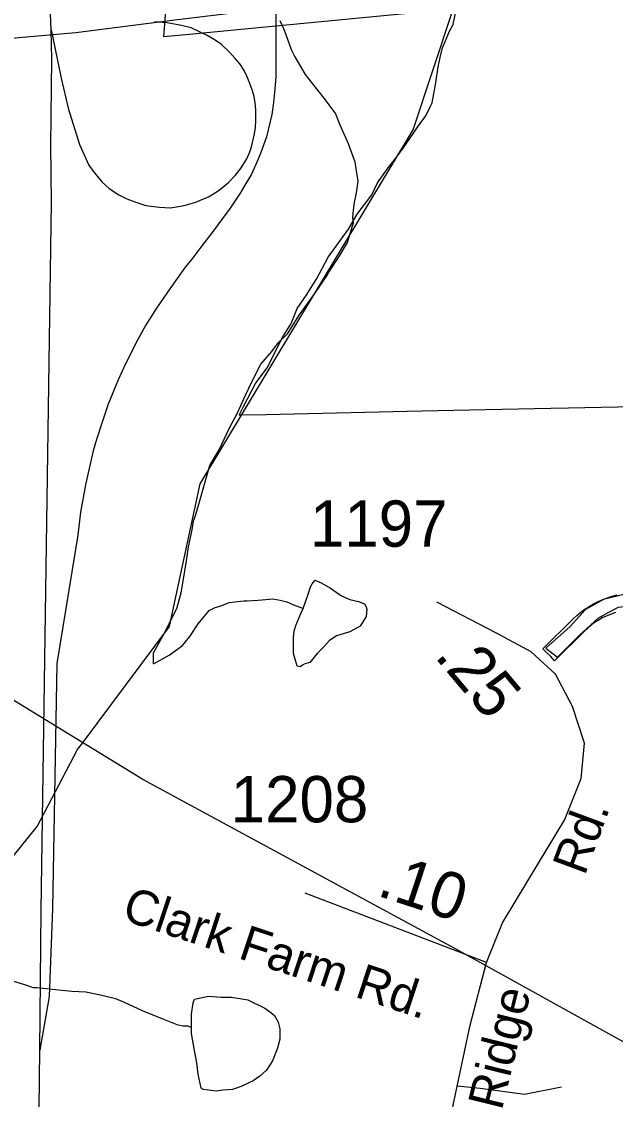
# Model space of a CAD drawing. Extents: x 2001466 to 2224147, y 644118 to 847247.
# Drawn here: x 2032058 to 2033663, y 723900 to 726812 of the extents above; entities that cross this region are included whole.
import ezdxf

# ---------------------------------------------------------------- set-up
doc = ezdxf.new("R2010")
doc.units = 0
for name, color, linetype in [('Exist Boundary Political City Limit New', 7, 'Continuous'), ('Exist Boundary Political City Limit Old', 7, 'Continuous'), ('Exist Hydrographic Creek Single Shore', 7, 'Continuous'), ('Exist Hydrographic Misc Water Feature', 7, 'Continuous'), ('Exist Road Non-System Type 51', 7, 'Continuous'), ('Exist Road Primary US Divided Attributed', 7, 'Continuous'), ('Exist Road Secondary Mileage Hundredths English Label', 7, 'Continuous'), ('Exist Road Secondary Type 51 Attributed', 7, 'Continuous'), ('Exist Road Secondary Type 51 Label', 7, 'Continuous'), ('Exist Road Secondary Type 51 Number Label', 7, 'Continuous'), ('Exist Utilities Electrical Transmission Line', 7, 'Continuous'), ('Map Preparation Boundary City Limit Buffer Line', 7, 'Continuous'), ('Prop Road Primary Interstate Projected', 7, 'Continuous')]:
    doc.layers.add(name, color=color, linetype=linetype)

msp = doc.modelspace()

# ---------------------------------------------------------------- linework, layer by layer
at = {"layer": 'Exist Boundary Political City Limit New'}
for points in [[(2033713.8, 725771.5), (2033535.9, 725767.6), (2033488.6, 725766.6), (2033224.9, 725760.9), (2033099.8, 725758.2), (2032794.4, 725751.6), (2032719, 725749.9), (2032650.6, 725748.5), (2032646, 725748.4), (2032658.1, 725772.2), (2032690.5, 725834.2), (2032721.8, 725876.4), (2032763.4, 725958.7), (2032786.6, 725996.4), (2032803.2, 726036.8), (2032827.2, 726071.4), (2032855.9, 726117.8), (2032886.4, 726175.8), (2032941.9, 726250.6), (2032965, 726291.8), (2033004.8, 726343.8), (2033020.1, 726376.2), (2033048.9, 726416.4), (2033069.5, 726442.4), (2033089.6, 726469.6), (2033116.8, 726510.4), (2033128.1, 726526.3), (2033150.2, 726556.9), (2033163.4, 726582.9), (2033167.9, 726591.9), (2033177.6, 726646.6), (2033183.5, 726689.9), (2033189.2, 726714.4), (2033195.6, 726740.9), (2033214.2, 726785.4), (2033224.8, 726804.2), (2033225.6, 726809.6), (2033233.6, 726846.3), (2032483, 726774), (2032451.5, 726771), (2032442.5, 726770.1), (2032458.1, 726973)], [(2033663, 725215.2), (2033651.5, 725211.4), (2033640.2, 725206.9), (2033629.2, 725201.6), (2033618.6, 725195.8), (2033608.4, 725189.2), (2033598.5, 725182.1), (2033589.1, 725174.4), (2033580.2, 725166.1), (2033498.4, 725085.2), (2033488, 725096.3), (2033477.2, 725106.9), (2033470.2, 725113.8), (2033466.6, 725117.2), (2033548.6, 725198.2), (2033558.6, 725207.6), (2033569.1, 725216.4), (2033580.2, 725224.6), (2033591.8, 725232.1), (2033603.6, 725239), (2033615.9, 725245.2), (2033628.5, 725250.8), (2033641.4, 725255.6), (2033654.5, 725259.6), (2033667.9, 725262.9)]]:
    msp.add_lwpolyline(points, dxfattribs=at)
at = {"layer": 'Exist Boundary Political City Limit Old'}
msp.add_lwpolyline([(2033741.1, 725263), (2033682, 725263), (2033630.9, 725250.9), (2033582.2, 725224.1), (2033540.8, 725177.9), (2033475.1, 725119.5), (2033506.8, 725095.2), (2033565.2, 725153.6), (2033616.3, 725199.8), (2033645.5, 725216.8), (2033671.1, 725229.7), (2033699.3, 725233.6), (2033741.6, 725233.6), (2033741.1, 725263)], dxfattribs=at)
at = {"layer": 'Exist Hydrographic Creek Single Shore'}
for points in [[(2032222.4, 724862.6), (2032458.2, 725177.9), (2032467.2, 725220.4)], [(2030865.2, 723603.2), (2030959.3, 723620.4), (2031209.2, 723736.7), (2031359.1, 723845.2), (2031734.2, 724185.4), (2032100.2, 724637.2), (2032209.3, 724845.1), (2032222.4, 724862.6)]]:
    msp.add_lwpolyline(points, dxfattribs=at)
at = {"layer": 'Exist Hydrographic Misc Water Feature'}
for points in [[(2032467.2, 725220.4), (2032541.2, 725563.4), (2033116.2, 726519.6), (2033274.3, 726995.4), (2033365.4, 727164.2), (2033607.3, 727461.1), (2033648.3, 727562), (2033690.6, 727973.7)], [(2032756.4, 726814.5), (2032766.2, 726792.6), (2032772.3, 726776.6), (2032786.3, 726736.6), (2032796.3, 726716.6), (2032824.4, 726668.6), (2032854.4, 726630.6), (2032878.4, 726600.6), (2032888.4, 726586.7), (2032906.4, 726562.7), (2032918.3, 726532.7), (2032940.3, 726482.7), (2032958.5, 726432.7), (2032962.4, 726408.7), (2032966.5, 726380.8), (2032962.4, 726348.8), (2032956.5, 726322.8), (2032954.4, 726302.7), (2032952.6, 726282.7), (2032954.4, 726266.7)], [(2032415.1, 725076.6), (2032415.1, 725106.6), (2032443.2, 725158.6), (2032477.3, 725226.6), (2032489.2, 725268.6), (2032503.1, 725348.6), (2032509.1, 725392.6), (2032518.9, 725438.6), (2032523, 725462.6), (2032528.9, 725480.6), (2032541, 725520.6), (2032552.9, 725562.6), (2032566.9, 725612.6), (2032592.9, 725656.6), (2032618.8, 725712.6), (2032642.8, 725756.6), (2032659, 725792.6), (2032678.8, 725834.7), (2032704.7, 725886.7), (2032734.8, 725920.7), (2032752.7, 725944.7), (2032776.7, 725968.7), (2032808.6, 726018.7), (2032850.7, 726076.8), (2032882.7, 726124.7), (2032888.6, 726134.7), (2032916.7, 726176.8), (2032938.6, 726214.8), (2032954.4, 726266.7)], [(2032819.1, 725226.8), (2032833, 725264.8), (2032839, 725284.8), (2032843.1, 725292.8), (2032851.1, 725302.8), (2032869.1, 725294.9), (2032893.1, 725280.9), (2032923.1, 725260.9), (2032945, 725250.9), (2032969, 725244.9), (2032985, 725238.9), (2032989.1, 725230.9), (2032991.1, 725224.9), (2032989.1, 725204.9), (2032973.1, 725178.9), (2032945, 725163), (2032909.1, 725152.9), (2032889, 725138.9), (2032875.1, 725122.9), (2032857, 725104.9), (2032837.1, 725080.9), (2032823.2, 725076.8), (2032817.3, 725072.9), (2032811.1, 725068.9), (2032803.1, 725070.9), (2032799.2, 725082.9), (2032793.3, 725104.8), (2032793.3, 725126.8), (2032793.3, 725136.8), (2032793.1, 725148.8), (2032795.1, 725164.8), (2032799, 725180.8), (2032813.2, 725212.8), (2032819.1, 725226.8)], [(2032415.1, 725076.6), (2032457.2, 725100.6), (2032493.3, 725126.7), (2032513.2, 725150.7), (2032535.3, 725184.7), (2032565, 725220.7), (2032581, 725228.7), (2032595.2, 725232.7), (2032619.2, 725242.7), (2032659.2, 725246.8), (2032667.2, 725246.8), (2032697.1, 725248.8), (2032737.1, 725252.8), (2032757.2, 725248.8), (2032775, 725244.8), (2032797.2, 725234.8), (2032813.2, 725228.8), (2032819.1, 725226.8)], [(2031815.8, 724262.4), (2031835.7, 724260.4), (2031857.8, 724266.4), (2031881.6, 724266.4), (2031911.7, 724266.4), (2031951.7, 724250.5), (2031979.6, 724234.5), (2032001.8, 724224.5), (2032027.6, 724222.5), (2032065.7, 724210.5), (2032089.7, 724202.5), (2032099.8, 724202.5), (2032157.8, 724196.6), (2032193.7, 724192.6), (2032231.6, 724190.6), (2032271.6, 724182.7), (2032311.6, 724172.7), (2032335.6, 724162.7), (2032383.8, 724140.8), (2032441.6, 724116.7), (2032477.7, 724102.8), (2032493.7, 724098.8), (2032507.8, 724098.8), (2032517.7, 724094.8)], [(2032517.7, 724094.8), (2032517.7, 724106.8), (2032517.7, 724130.8), (2032521.8, 724160.8), (2032525.7, 724170.8), (2032563.6, 724178.8), (2032597.6, 724176.9), (2032611.6, 724176.9), (2032625.7, 724176.9), (2032669.6, 724168.9), (2032715.8, 724146.9), (2032731.7, 724134.9), (2032741.6, 724126.9), (2032751.6, 724108.9), (2032755.7, 724090.9), (2032755.7, 724062.9), (2032749.8, 724039), (2032735.8, 724004.9), (2032719.9, 723978.9), (2032701.8, 723962.9), (2032683.8, 723950.9), (2032671.9, 723944.9), (2032651.8, 723934.9), (2032627.8, 723926.9), (2032601.7, 723924.9), (2032583.7, 723922.9), (2032563.8, 723924.9), (2032549.9, 723926.9), (2032543.7, 723930.9), (2032535.7, 723968.9), (2032531.8, 723998.8), (2032525.9, 724032.8), (2032517.7, 724078.8), (2032517.7, 724094.8)]]:
    msp.add_lwpolyline(points, dxfattribs=at)
at = {"layer": 'Exist Road Non-System Type 51'}
msp.add_lwpolyline([(2033235.4, 723937.2), (2033297.3, 723930.4), (2033417, 723914.9), (2033517.4, 723934.2)], dxfattribs=at)
at = {"layer": 'Exist Road Primary US Divided Attributed'}
msp.add_lwpolyline([(2031278.4, 726689.2), (2031762.4, 726743.8), (2032205.1, 726782.2), (2032472.2, 726816.1), (2032763.7, 726851.5), (2033097.2, 726885.5), (2033657.9, 726931.2), (2034028.3, 726968.1), (2035016.5, 727075.7)], dxfattribs=at)
at = {"layer": 'Exist Road Secondary Type 51 Attributed'}
for points in [[(2033314.7, 724270.6), (2033357.8, 724377.6), (2033455.1, 724538.9), (2033525.7, 724654.6), (2033570.4, 724767.2), (2033579.2, 724862.2), (2033547.3, 724961.2), (2033501, 725049), (2033435.6, 725109.6), (2033339.8, 725160.7), (2033180.3, 725243.7)], [(2033314.7, 724270.6), (2032824.9, 724457.4)], [(2033023.1, 723131.5), (2033016.4, 723219.3), (2033029.9, 723280.8), (2033094.5, 723361.4), (2033183.9, 723435.6), (2033214.2, 723489.9), (2033223.8, 723557), (2033222.6, 723605.7), (2033209.8, 723664.7), (2033206.6, 723757.3), (2033224.2, 723885.1), (2033270.4, 724100.6), (2033314.7, 724270.6)]]:
    msp.add_lwpolyline(points, dxfattribs=at)
at = {"layer": 'Exist Utilities Electrical Transmission Line'}
msp.add_lwpolyline([(2045990.1, 712724.9), (2041035.7, 716782.7), (2040858.1, 717782.4), (2039146.2, 719367.5), (2037179.2, 720946.2), (2035524, 722401.5), (2034443.1, 723634.4), (2034242.9, 723746.1), (2033238.9, 724302.5), (2032386.2, 724764.3), (2031727.4, 725166.6), (2030498.7, 725385.2), (2029908.6, 725487.6), (2029162.8, 726197.3), (2028435.2, 727727), (2028208.4, 727965.6)], dxfattribs=at)
at = {"layer": 'Map Preparation Boundary City Limit Buffer Line'}
for points in [[(2033713.8, 725771.5), (2033535.9, 725767.6), (2033488.6, 725766.6), (2033224.9, 725760.9), (2033099.8, 725758.2), (2032794.4, 725751.6), (2032719, 725749.9), (2032650.6, 725748.5), (2032646, 725748.4), (2032658.1, 725772.2), (2032690.5, 725834.2), (2032721.8, 725876.4), (2032763.4, 725958.7), (2032786.6, 725996.4), (2032803.2, 726036.8), (2032827.2, 726071.4), (2032855.9, 726117.8), (2032886.4, 726175.8), (2032941.9, 726250.6), (2032965, 726291.8), (2033004.8, 726343.8), (2033020.1, 726376.2), (2033048.9, 726416.4), (2033069.5, 726442.4), (2033089.6, 726469.6), (2033116.8, 726510.4), (2033128.1, 726526.3), (2033150.2, 726556.9), (2033163.4, 726582.9), (2033167.9, 726591.9), (2033177.6, 726646.6), (2033183.5, 726689.9), (2033189.2, 726714.4), (2033195.6, 726740.9), (2033214.2, 726785.4), (2033224.8, 726804.2), (2033225.6, 726809.6), (2033233.6, 726846.3), (2032483, 726774), (2032451.5, 726771), (2032442.5, 726770.1), (2032458.1, 726973)], [(2033663, 725215.2), (2033651.5, 725211.4), (2033640.2, 725206.9), (2033629.2, 725201.6), (2033618.6, 725195.8), (2033608.4, 725189.2), (2033598.5, 725182.1), (2033589.1, 725174.4), (2033580.2, 725166.1), (2033498.4, 725085.2), (2033488, 725096.3), (2033477.2, 725106.9), (2033470.2, 725113.8), (2033466.6, 725117.2), (2033548.6, 725198.2), (2033558.6, 725207.6), (2033569.1, 725216.4), (2033580.2, 725224.6), (2033591.8, 725232.1), (2033603.6, 725239), (2033615.9, 725245.2), (2033628.5, 725250.8), (2033641.4, 725255.6), (2033654.5, 725259.6), (2033667.9, 725262.9)]]:
    msp.add_lwpolyline(points, dxfattribs=at)
at = {"layer": 'Prop Road Primary Interstate Projected'}
msp.add_line((2032138.1, 726789.8), (2032135.7, 726855.5), dxfattribs=at)
for points in [[(2032745.6, 726917.5), (2032745.3, 726760.3), (2032745.3, 726662.9), (2032742.8, 726628.9), (2032738.9, 726593), (2032734.4, 726560.4), (2032719.7, 726500.5), (2032703.6, 726455), (2032691.5, 726426.1), (2032678.6, 726398), (2032664.5, 726374.2), (2032648.5, 726348.6), (2032621.9, 726307.4), (2032601.4, 726279.5), (2032575.7, 726245.7), (2032542.4, 726202.2), (2032517.9, 726170.3), (2032500.6, 726148.1), (2032452.5, 726080.9), (2032421.1, 726035.1), (2032393.1, 725991), (2032371.1, 725951.2), (2032338.9, 725887.6), (2032319.4, 725843.6), (2032292.2, 725778.3), (2032275.8, 725730), (2032261.1, 725682.6), (2032251.8, 725652.1), (2032237.7, 725593.2), (2032230.6, 725560), (2032217.5, 725486.7), (2032209.8, 725424.5), (2032153.6, 725077.8), (2032141.5, 724415.9), (2032132.5, 724178.3), (2032107.1, 724033.5)], [(2032138.1, 726789.8), (2032165.1, 726659.2), (2032184.2, 726578.2), (2032214.3, 726479.8), (2032239.8, 726424.3), (2032254.2, 726404), (2032276.2, 726378), (2032295.2, 726361), (2032321.2, 726344), (2032342.2, 726333), (2032367.2, 726324), (2032394.2, 726315), (2032430.2, 726310), (2032460.3, 726309), (2032497.3, 726315), (2032529.3, 726324), (2032565.3, 726339), (2032592.3, 726356), (2032617.5, 726376.7), (2032635.9, 726396.7), (2032649.9, 726413.9), (2032666.6, 726441.2), (2032674.6, 726459.7), (2032679.3, 726473.2), (2032682.5, 726485.4), (2032687.7, 726508.7), (2032690.1, 726525.7), (2032691.5, 726543.6), (2032690.9, 726573.2), (2032689.5, 726592.4), (2032686.7, 726608.9), (2032681.2, 726627.7), (2032675.3, 726644.1), (2032667.5, 726662.9), (2032659.3, 726679.4), (2032647.8, 726697.7), (2032635.4, 726712.3), (2032620.4, 726729.2), (2032598.8, 726749.5), (2032580.9, 726761.9), (2032559.3, 726774.2), (2032540.8, 726782.8), (2032516.2, 726795.1), (2032490.2, 726801.3), (2032452, 726808.1), (2032417, 726811.2)], [(2032107.1, 724033.5), (2032111.4, 724410.6), (2032139.1, 726322.6), (2032137.5, 726477.6), (2032140, 726710.6), (2032138.1, 726789.8)], [(2032101.9, 722994.3), (2032098.8, 723150.5), (2032105.8, 723876.9), (2032107.1, 724033.5)]]:
    msp.add_lwpolyline(points, dxfattribs=at)

# ---------------------------------------------------------------- texts
at = {"layer": 'Exist Road Secondary Mileage Hundredths English Label'}
for s, rotation, p in [('.25', 310.0845, (2033171.7, 725096.9)), ('.10', 341.6873, (2033015.2, 724451.9))]:
    msp.add_text(s, height=125, rotation=rotation, dxfattribs=at).set_placement(p)
at = {"layer": 'Exist Road Secondary Type 51 Label'}
for s, rotation, p in [('Rd.', 69.6007, (2033579.7, 724502.2)), ('Clark Farm Rd.', 341.6873, (2032325.6, 724386.9)), ('Ridge', 76.1572, (2033355.5, 723868.3))]:
    msp.add_text(s, height=95, rotation=rotation, dxfattribs=at).set_placement(p)
at = {"layer": 'Exist Road Secondary Type 51 Number Label'}
for s, p in [('1197', (2032837.3, 725393.2)), ('1208', (2032623.3, 724648.8))]:
    msp.add_text(s, height=125, dxfattribs=at).set_placement(p)

doc.saveas('drawing.dxf')
